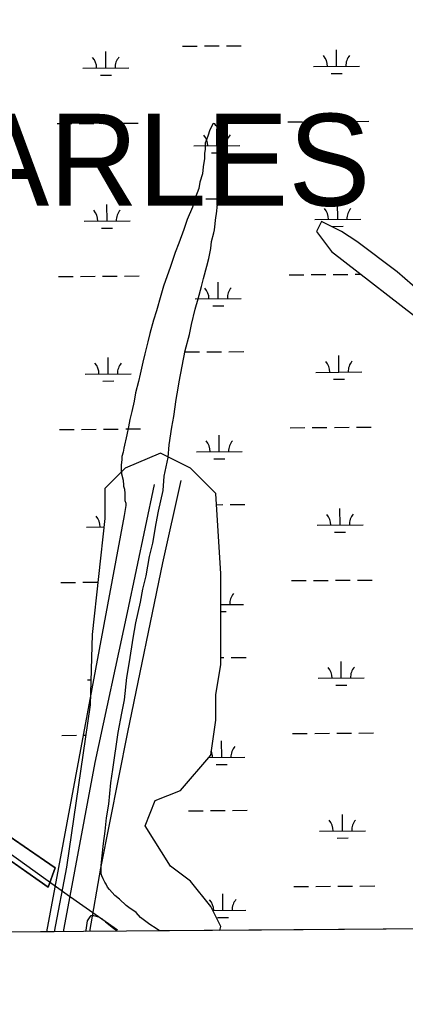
# Model space of a CAD drawing. Extents: x 3540316 to 3578335, y 553172 to 578787.
# Drawn here: x 3567407 to 3568245, y 558573 to 560734 of the extents above; entities that cross this region are included whole.
import ezdxf

# ---------------------------------------------------------------- set-up
doc = ezdxf.new("R2010")
doc.units = 0
for name, color, linetype in [('V-GRID-FRAM', 7, 'Continuous'), ('V-SITE-VEGE', 7, 'Continuous'), ('V-TOPO-GNAM-IDEN', 7, 'Continuous'), ('V-TOPO-SHOR', 7, 'Continuous'), ('V-UTIL-LINE', 7, 'Continuous'), ('V-WETL-SWMP', 7, 'Continuous')]:
    doc.layers.add(name, color=color, linetype=linetype)

msp = doc.modelspace()

# ---------------------------------------------------------------- linework, layer by layer
at = {"layer": 'V-GRID-FRAM'}
msp.add_lwpolyline([(3544387.2, 576756), (3576013, 576999.8), (3576161.1, 558817.2), (3544519.4, 558573.3), (3544387.2, 576756)], dxfattribs=at)
at = {"layer": 'V-SITE-VEGE'}
for p, q in [((3567827.1, 560508.8), (3567819.5, 560494.9)), ((3567830.4, 560507.7), (3567827.1, 560508.8)), ((3567832.5, 560504.4), (3567830.4, 560507.7)), ((3567819.5, 560494.9), (3567815.1, 560480.9)), ((3567835.7, 560501.2), (3567832.5, 560504.4)), ((3567838.8, 560491.5), (3567835.7, 560501.2)), ((3567840.9, 560483.9), (3567838.8, 560491.5)), ((3567809.6, 560465.9), (3567809.5, 560453)), ((3567811.8, 560471.3), (3567809.6, 560465.9)), ((3567815.1, 560480.9), (3567811.8, 560471.3)), ((3567842, 560480.7), (3567840.9, 560483.9)), ((3567842, 560476.4), (3567842, 560480.7)), ((3567845.1, 560468.9), (3567842, 560476.4)), ((3567846.1, 560460.2), (3567845.1, 560468.9)), ((3567808.4, 560443.3), (3567808.3, 560432.6)), ((3567809.5, 560453), (3567808.4, 560443.3)), ((3567845.8, 560409.7), (3567846.1, 560460.2)), ((3567808.3, 560432.6), (3567804.9, 560414.3)), ((3567803.7, 560399.2), (3567798.2, 560381)), ((3567804.9, 560414.3), (3567803.7, 560399.2)), ((3567844.6, 560397.9), (3567845.8, 560409.7)), ((3567798.2, 560381), (3567796, 560367)), ((3567841.1, 560365.6), (3567842.3, 560379.6)), ((3567842.3, 560379.6), (3567844.6, 560397.9)), ((3567796, 560367), (3567787.2, 560344.5)), ((3567837.8, 560346.3), (3567841.1, 560365.6)), ((3567787.2, 560344.5), (3567781.7, 560326.3)), ((3567836.6, 560332.3), (3567837.8, 560346.3)), ((3567781.7, 560326.3), (3567770.7, 560299.4)), ((3567834.3, 560311.9), (3567836.6, 560332.3)), ((3567770.7, 560299.4), (3567763, 560278)), ((3567829.7, 560277.5), (3567833.1, 560304.3)), ((3567833.1, 560304.3), (3567834.3, 560311.9)), ((3567763, 560278), (3567752, 560247.9)), ((3567823.1, 560251.7), (3567828.6, 560271)), ((3567828.6, 560271), (3567829.7, 560277.5)), ((3567752, 560247.9), (3567744.3, 560227.6)), ((3567821.9, 560236.7), (3567823.1, 560251.7)), ((3567744.3, 560227.6), (3567734.4, 560197.5)), ((3567817.4, 560215.2), (3567821.9, 560236.7)), ((3567813, 560198), (3567817.4, 560215.2)), ((3567734.4, 560197.5), (3567719.1, 560154.6)), ((3567806.3, 560171.2), (3567813, 560198)), ((3567801.9, 560154), (3567806.3, 560171.2)), ((3567719.1, 560154.6), (3567713.5, 560134.2)), ((3567794.2, 560127.1), (3567801.9, 560154)), ((3567713.5, 560134.2), (3567703.6, 560100.9)), ((3567787.5, 560104.6), (3567794.2, 560127.1)), ((3567703.6, 560100.9), (3567697, 560080.5)), ((3567779.8, 560071.3), (3567787.5, 560104.6)), ((3567697, 560080.5), (3567689.2, 560051.5)), ((3567775.3, 560049.8), (3567779.8, 560071.3)), ((3567684.8, 560033.3), (3567678.1, 560007.5)), ((3567689.2, 560051.5), (3567684.8, 560033.3)), ((3567766.4, 560014.4), (3567775.3, 560049.8)), ((3567753, 559946.7), (3567766.4, 560014.4)), ((3567673.7, 559989.3), (3567668.1, 559963.5)), ((3567678.1, 560007.5), (3567673.7, 559989.3)), ((3567664.8, 559947.4), (3567658.1, 559922.7)), ((3567668.1, 559963.5), (3567664.8, 559947.4)), ((3567750.7, 559932.7), (3567753, 559946.7)), ((3567746.3, 559908), (3567750.7, 559932.7)), ((3567654.8, 559904.4), (3567650.3, 559881.9)), ((3567658.1, 559922.7), (3567654.8, 559904.4)), ((3567741.7, 559871.5), (3567746.3, 559908)), ((3567650.3, 559881.9), (3567645.9, 559864.7)), ((3567645.9, 559864.7), (3567642.5, 559848.6)), ((3567737.2, 559847.9), (3567741.7, 559871.5)), ((3567642.5, 559848.6), (3567639.2, 559831.4)), ((3567731.5, 559809.2), (3567737.2, 559847.9)), ((3567639.2, 559831.4), (3567632.5, 559802.4)), ((3567632.5, 559802.4), (3567631.4, 559793.8)), ((3567729.2, 559782.3), (3567731.5, 559809.2)), ((3567628, 559776.6), (3567626.9, 559765.9)), ((3567628.1, 559784.1), (3567628, 559776.6)), ((3567631.4, 559793.8), (3567628.1, 559784.1)), ((3567720.3, 559741.5), (3567729.2, 559782.3)), ((3567626.9, 559765.9), (3567626.8, 559755.1)), ((3567626.8, 559755.1), (3567627.8, 559746.5)), ((3567627.8, 559746.5), (3567630.9, 559732.5)), ((3567630.9, 559732.5), (3567631.9, 559721.7)), ((3567717.9, 559710.3), (3567720.3, 559741.5)), ((3567631.9, 559721.7), (3567631.9, 559719.6)), ((3567631.9, 559719.6), (3567634, 559713.1)), ((3567634, 559713.1), (3567635, 559703.4)), ((3567707.9, 559665.2), (3567717.9, 559710.3)), ((3567635, 559703.4), (3567634.9, 559688.3)), ((3567634.9, 559688.3), (3567637, 559682.9)), ((3567636.9, 559677.6), (3567633.7, 559655.7)), ((3567637, 559682.9), (3567636.9, 559677.6)), ((3567703.3, 559638.3), (3567707.9, 559665.2)), ((3567633.7, 559655.7), (3567464.3, 558750.2)), ((3567695.5, 559595.4), (3567703.3, 559638.3)), ((3567688.8, 559566.4), (3567695.5, 559595.4)), ((3567681, 559524.5), (3567688.8, 559566.4)), ((3567674.3, 559495.5), (3567681, 559524.5)), ((3567668.7, 559467.6), (3567674.3, 559495.5)), ((3567658.7, 559422.4), (3567668.7, 559467.6)), ((3567653.1, 559389.1), (3567658.7, 559422.4)), ((3567645.2, 559337.6), (3567653.1, 559389.1)), ((3567639.5, 559303.2), (3567645.2, 559337.6)), ((3567633.8, 559254.8), (3567639.5, 559303.2)), ((3567628.2, 559225.8), (3567633.8, 559254.8)), ((3567620.3, 559183.9), (3567628.2, 559225.8)), ((3567609, 559103.3), (3567620.3, 559183.9)), ((3567604.4, 559074.3), (3567609, 559103.3)), ((3567599.8, 559028.1), (3567604.4, 559074.3)), ((3567595.3, 558998), (3567599.8, 559028.1)), ((3567591.8, 558969), (3567595.3, 558998)), ((3567588.4, 558942.1), (3567591.8, 558969)), ((3567584.9, 558908.8), (3567588.4, 558942.1)), ((3567583.7, 558893.7), (3567584.9, 558908.8)), ((3567583.6, 558876.5), (3567583.7, 558893.7)), ((3567584.6, 558872.2), (3567583.6, 558876.5)), ((3567587.8, 558865.7), (3567584.6, 558872.2)), ((3567591, 558858.2), (3567587.8, 558865.7)), ((3567594.2, 558853.8), (3567591, 558858.2)), ((3567597.4, 558847.4), (3567594.2, 558853.8)), ((3567601.6, 558841.9), (3567597.4, 558847.4)), ((3567613.4, 558829), (3567601.6, 558841.9)), ((3567623, 558821.3), (3567613.4, 558829)), ((3567637.9, 558807.3), (3567623, 558821.3)), ((3567643.3, 558802.9), (3567637.9, 558807.3)), ((3567659.3, 558792), (3567643.3, 558802.9)), ((3567554, 558774.1), (3567559.4, 558782.7)), ((3567559.4, 558782.7), (3567561.6, 558785.9)), ((3567561.6, 558785.9), (3567567, 558785.9)), ((3567567, 558785.9), (3567577.7, 558782.6)), ((3567577.7, 558782.6), (3567585.2, 558778.2)), ((3567668.9, 558781.2), (3567659.3, 558792)), ((3567689.3, 558766), (3567668.9, 558781.2)), ((3567550.6, 558753.7), (3567554, 558774.1)), ((3567585.2, 558778.2), (3567592.7, 558771.7)), ((3567592.7, 558771.7), (3567603.4, 558763)), ((3567603.4, 558763), (3567610.9, 558757.6)), ((3567610.9, 558757.6), (3567617.6, 558751.3)), ((3567703.2, 558757.3), (3567689.3, 558766)), ((3567710.2, 558752.1), (3567703.2, 558757.3)), ((3569189.3, 558763.5), (3567710.2, 558752.1)), ((3567464.3, 558750.2), (3567277.2, 558748.7)), ((3567550.3, 558750.8), (3567550.6, 558753.7)), ((3567617.6, 558751.3), (3567550.3, 558750.8))]:
    msp.add_line(p, q, dxfattribs=at)
at = {"layer": 'V-TOPO-SHOR'}
for points in [[(3567558.7, 558750.9), (3567582.4, 558888.9), (3567641.3, 559184.8), (3567717.3, 559552.5), (3567757.3, 559732.2)], [(3567501.3, 558750.4), (3567502.6, 558758), (3567570.2, 559118.8), (3567640.3, 559445), (3567699.1, 559722.9)], [(3567338.3, 558988.8), (3567483.4, 558889.5), (3567468.1, 558847.5), (3566700.6, 559386.2)]]:
    msp.add_lwpolyline(points, dxfattribs=at)
at = {"layer": 'V-UTIL-LINE'}
msp.add_lwpolyline([(3563866.3, 561304.1), (3565370.8, 560368.4), (3567509.6, 558831.1), (3567619, 558754.6)], dxfattribs=at)
at = {"layer": 'V-WETL-SWMP'}
for p, q in [((3567593.5, 560629.1), (3567593.3, 560665.1)), ((3567760.2, 560676.8), (3567792.2, 560677)), ((3567808.2, 560677.2), (3567840.2, 560677.4)), ((3567856.2, 560677.5), (3567888.2, 560677.8)), ((3568095.4, 560632.9), (3568095.1, 560668.9)), ((3567543.5, 560628.7), (3567643.5, 560629.5)), ((3568045.4, 560632.6), (3568145.4, 560633.3)), ((3568083.5, 560617.4), (3568107.5, 560617.6)), ((3567581.7, 560613.5), (3567605.7, 560613.7)), ((3567487.6, 560508.2), (3567519.6, 560508.4)), ((3567535.6, 560508.6), (3567567.6, 560508.8)), ((3567583.6, 560508.9), (3567615.6, 560509.2)), ((3567631.6, 560509.3), (3567663.6, 560509.5)), ((3567989.5, 560512.1), (3568021.5, 560512.3)), ((3568037.5, 560512.4), (3568069.5, 560512.7)), ((3568085.5, 560512.8), (3568117.5, 560513)), ((3568133.5, 560513.2), (3568165.5, 560513.4)), ((3567835.3, 560460.1), (3567835, 560496.1)), ((3567785.3, 560459.7), (3567885.3, 560460.5)), ((3567823.4, 560444.6), (3567847.4, 560444.8)), ((3567762.8, 560344.1), (3567794.8, 560344.4)), ((3567810.8, 560344.5), (3567842.8, 560344.7)), ((3567858.8, 560344.9), (3567890.8, 560345.1)), ((3568098, 560300.3), (3568097.7, 560336.3)), ((3567596.1, 560296.4), (3567595.8, 560332.4)), ((3567546.1, 560296), (3567646.1, 560296.8)), ((3568048, 560299.9), (3568148, 560300.7)), ((3568062.7, 560295.5), (3568051.7, 560273.6)), ((3568106.5, 560273.6), (3568062.7, 560295.5)), ((3567584.2, 560280.9), (3567608.2, 560281.1)), ((3568051.7, 560273.6), (3568084.6, 560229.8)), ((3568086.1, 560284.8), (3568110.1, 560284.9)), ((3568139.4, 560251.7), (3568106.5, 560273.6)), ((3568227, 560186), (3568139.4, 560251.7)), ((3568084.6, 560229.8), (3568522.8, 559890.2)), ((3568314.7, 560109.3), (3568227, 560186)), ((3567490.2, 560175.5), (3567522.2, 560175.8)), ((3567538.2, 560175.9), (3567570.2, 560176.1)), ((3567586.2, 560176.3), (3567618.2, 560176.5)), ((3567634.2, 560176.6), (3567666.2, 560176.9)), ((3567837.9, 560127.5), (3567837.6, 560163.5)), ((3567992.1, 560179.4), (3568024.1, 560179.6)), ((3568040.1, 560179.8), (3568072.1, 560180)), ((3568088.1, 560180.1), (3568120.1, 560180.4)), ((3568136.1, 560180.5), (3568148.1, 560180.6)), ((3567787.9, 560127.1), (3567887.9, 560127.8)), ((3567826, 560111.9), (3567850, 560112.1)), ((3567765.4, 560011.5), (3567797.4, 560011.7)), ((3567813.4, 560011.8), (3567845.4, 560012.1)), ((3567861.4, 560012.2), (3567893.4, 560012.4)), ((3567598.7, 559963.7), (3567598.4, 559999.7)), ((3568100.6, 559967.6), (3568100.3, 560003.6)), ((3568050.6, 559967.2), (3568150.6, 559968)), ((3567548.7, 559963.4), (3567648.7, 559964.1)), ((3567586.8, 559948.2), (3567610.8, 559948.4)), ((3568088.7, 559952.1), (3568112.7, 559952.3)), ((3567492.7, 559842.9), (3567524.7, 559843.1)), ((3567540.7, 559843.2), (3567572.7, 559843.5)), ((3567588.7, 559843.6), (3567620.7, 559843.8)), ((3567636.7, 559844), (3567668.7, 559844.2)), ((3567994.6, 559846.7), (3568026.6, 559847)), ((3568042.6, 559847.1), (3568074.6, 559847.3)), ((3568090.6, 559847.5), (3568122.6, 559847.7)), ((3568138.6, 559847.8), (3568170.6, 559848.1)), ((3567840.4, 559794.8), (3567840.2, 559830.8)), ((3567790.4, 559794.4), (3567890.4, 559795.2)), ((3567712.1, 559791.6), (3567635.4, 559758.7)), ((3567777.8, 559758.7), (3567712.1, 559791.6)), ((3567828.6, 559779.3), (3567852.6, 559779.4)), ((3567635.4, 559758.7), (3567591.6, 559714.9)), ((3567832.6, 559703.9), (3567777.8, 559758.7)), ((3567591.6, 559714.9), (3567591.6, 559649.1)), ((3567843.5, 559528.6), (3567832.6, 559703.9)), ((3567834.1, 559679.3), (3567847.9, 559679.4)), ((3567863.9, 559679.5), (3567895.9, 559679.8)), ((3568103.1, 559634.9), (3568102.8, 559670.9)), ((3567591.6, 559649.1), (3567563.6, 559396.9)), ((3567551.2, 559630.7), (3567589.5, 559631)), ((3568053.1, 559634.6), (3568153.1, 559635.3)), ((3568091.2, 559619.4), (3568115.2, 559619.6)), ((3567843.5, 559364.3), (3567843.5, 559528.6)), ((3567997.2, 559514.1), (3568029.2, 559514.3)), ((3568045.2, 559514.4), (3568077.2, 559514.7)), ((3568093.2, 559514.8), (3568125.2, 559515)), ((3568141.2, 559515.2), (3568173.2, 559515.4)), ((3567495.3, 559510.2), (3567527.3, 559510.4)), ((3567543.3, 559510.6), (3567575.3, 559510.8)), ((3567843.5, 559462.1), (3567893, 559462.5)), ((3567843.5, 559446.7), (3567855.1, 559446.8)), ((3566700.6, 559386.2), (3567468.1, 558847.5)), ((3567563.6, 559396.9), (3567559.4, 559243.7)), ((3567843.5, 559331.4), (3567843.5, 559364.3)), ((3567843.5, 559346.7), (3567850.5, 559346.7)), ((3567866.5, 559346.9), (3567898.5, 559347.1)), ((3567832.6, 559265.7), (3567843.5, 559331.4)), ((3568105.7, 559302.3), (3568105.4, 559338.3)), ((3567553.8, 559298), (3567560.9, 559298.1)), ((3568055.7, 559301.9), (3568155.7, 559302.7)), ((3568093.8, 559286.8), (3568117.8, 559286.9)), ((3567832.6, 559210.9), (3567832.6, 559265.7)), ((3567559.4, 559243.7), (3567508.3, 558890.5)), ((3567821.6, 559134.2), (3567832.6, 559210.9)), ((3567497.9, 559177.5), (3567529.9, 559177.8)), ((3567545.9, 559177.9), (3567549.8, 559177.9)), ((3567999.8, 559181.4), (3568031.8, 559181.6)), ((3568047.8, 559181.8), (3568079.8, 559182)), ((3568095.8, 559182.1), (3568127.8, 559182.4)), ((3568143.8, 559182.5), (3568175.8, 559182.7)), ((3567845.6, 559129.5), (3567845.3, 559165.5)), ((3567755.9, 559057.5), (3567821.6, 559134.2)), ((3567817.4, 559129.2), (3567895.6, 559129.8)), ((3567833.7, 559113.9), (3567857.7, 559114.1)), ((3567701.1, 559035.6), (3567755.9, 559057.5)), ((3567679.2, 558980.8), (3567701.1, 559035.6)), ((3567773.1, 559013.5), (3567805.1, 559013.7)), ((3567821.1, 559013.8), (3567853.1, 559014.1)), ((3567869.1, 559014.2), (3567901.1, 559014.5)), ((3568108.2, 558969.6), (3568108, 559005.6)), ((3567483.4, 558889.5), (3567338.3, 558988.8)), ((3567734, 558893.2), (3567679.2, 558980.8)), ((3568058.3, 558969.2), (3568158.2, 558970)), ((3568096.4, 558954.1), (3568120.4, 558954.3)), ((3567468.1, 558847.5), (3567483.4, 558889.5)), ((3567508.3, 558890.5), (3567481.3, 558750.3)), ((3567777.8, 558860.3), (3567734, 558893.2)), ((3567821.6, 558805.5), (3567777.8, 558860.3)), ((3568002.3, 558848.7), (3568034.3, 558849)), ((3568050.3, 558849.1), (3568082.3, 558849.3)), ((3568098.3, 558849.5), (3568130.3, 558849.7)), ((3568146.3, 558849.8), (3568178.3, 558850.1)), ((3567848.1, 558796.8), (3567847.9, 558832.8)), ((3567843.5, 558761.7), (3567821.6, 558805.5)), ((3567826.1, 558796.6), (3567898.1, 558797.2)), ((3567836.3, 558781.3), (3567860.3, 558781.5)), ((3569280.2, 558764.2), (3567841.8, 558753.1)), ((3567841.8, 558753.1), (3567843.5, 558761.7)), ((3567481.3, 558750.3), (3566688.9, 558744.2))]:
    msp.add_line(p, q, dxfattribs=at)
for centre, start, end in [((3567538.3, 560629.1), 359.6699, 41.2135), ((3567648.8, 560630), 139.6699, 181.2135), ((3568040.2, 560633), 359.6699, 41.2135), ((3568150.7, 560633.8), 139.6699, 181.2135), ((3567780.1, 560460.2), 359.6699, 41.2135), ((3567890.6, 560461), 139.6699, 181.2135), ((3567540.9, 560296.5), 359.6699, 41.2135), ((3567651.3, 560297.3), 139.6699, 181.2135), ((3568042.7, 560300.3), 359.6699, 41.2135), ((3568153.2, 560301.2), 139.6699, 181.2135), ((3567782.6, 560127.5), 359.6699, 41.2135), ((3567893.1, 560128.4), 139.6699, 181.2135), ((3568045.3, 559967.7), 359.6699, 41.2135), ((3568155.8, 559968.5), 139.6699, 181.2135), ((3567543.4, 559963.8), 359.6699, 41.2135), ((3567653.9, 559964.6), 139.6699, 181.2135), ((3567785.2, 559794.8), 359.6699, 41.2135), ((3567895.7, 559795.7), 139.6699, 181.2135), ((3567546, 559631.1), 359.6699, 41.2135), ((3568047.9, 559635), 359.6699, 41.2135), ((3568158.4, 559635.8), 139.6699, 181.2135), ((3567898.2, 559463), 139.6699, 181.2135), ((3568050.4, 559302.3), 359.6699, 41.2135), ((3568160.9, 559303.2), 139.6699, 181.2135), ((3567900.8, 559130.4), 139.6699, 181.2135), ((3567790.3, 559129.5), 359.6699, 22.5072), ((3568053, 558969.7), 359.6699, 41.2135), ((3568163.5, 558970.5), 139.6699, 181.2135), ((3567792.9, 558796.8), 359.6699, 41.2135), ((3567903.4, 558797.7), 139.6699, 181.2135)]:
    msp.add_arc(centre, 35.2, start, end, dxfattribs=at)

# ---------------------------------------------------------------- texts
at = {"layer": 'V-TOPO-GNAM-IDEN'}
msp.add_text('CHARLES', height=200, dxfattribs=at).set_placement((3566905.7, 560329.6))

doc.saveas('drawing.dxf')
